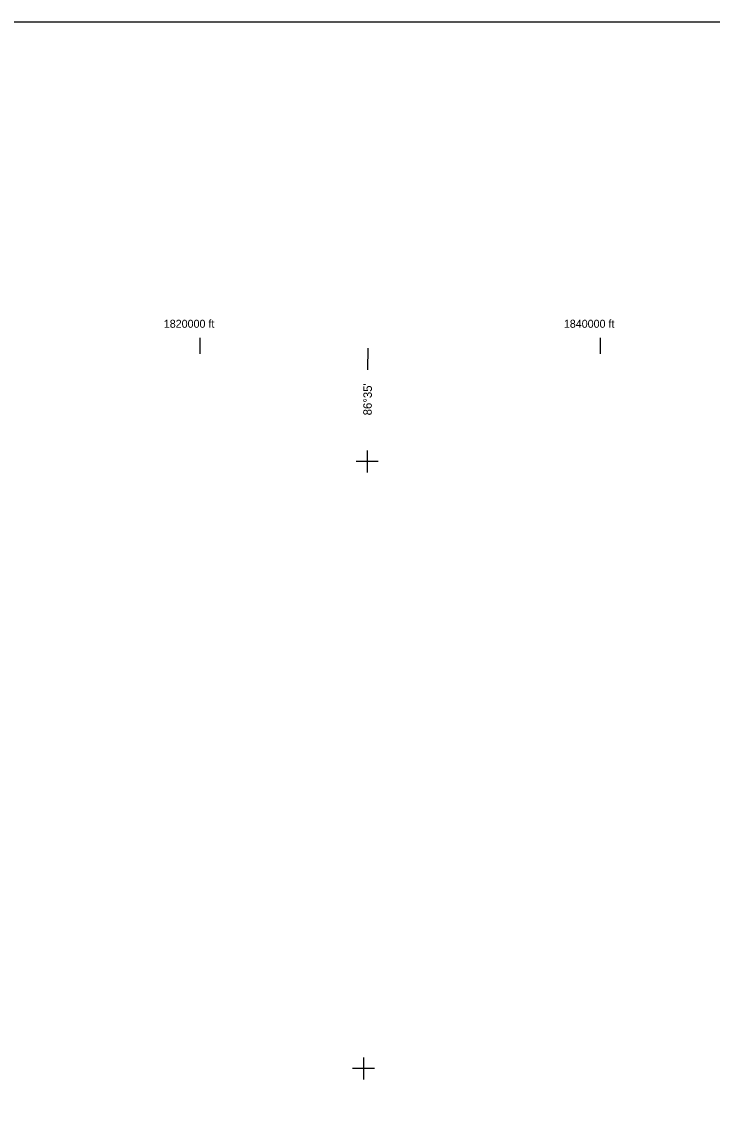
# Model space of a CAD drawing. Extents: x 1612280 to 1883141, y 560852 to 780851.
# Drawn here: x 1779598 to 1814112, y 726400 to 780851 of the extents above; entities that cross this region are included whole.
import ezdxf

# ---------------------------------------------------------------- set-up
doc = ezdxf.new("R2010")
doc.units = 0
for name, color, linetype in [('DESIGN - SCRATCH - User 1', 7, 'Continuous'), ('SURVEY - DRAINAGE - Bridge Hydraulic Data - Points - Locators', 7, 'Continuous'), ('SURVEY - NON-TRANSPORTATION - Features - Points - Locators', 7, 'Continuous')]:
    doc.layers.add(name, color=color, linetype=linetype)

msp = doc.modelspace()

# ---------------------------------------------------------------- linework, layer by layer
at = {"layer": 'DESIGN - SCRATCH - User 1'}
msp.add_lwpolyline([(1612280, 780851), (1883141, 780851), (1883141, 560852), (1612280, 560852)], close=True, dxfattribs=at)
msp.add_lwpolyline([(1612280, 780851), (1883141, 780851), (1883141, 560852), (1612280, 560852)], close=True, dxfattribs=at)
at = {"layer": 'SURVEY - DRAINAGE - Bridge Hydraulic Data - Points - Locators'}
for p, q in [((1796894, 764530), (1796887, 763458)), ((1796894, 764530), (1796887, 763458)), ((1796863, 759423), (1796856, 758323)), ((1796863, 759423), (1796856, 758323)), ((1797410, 758870), (1796310, 758877)), ((1797410, 758870), (1796310, 758877)), ((1796683, 729086), (1796676, 727986)), ((1796683, 729086), (1796676, 727986)), ((1797229, 728532), (1796129, 728539)), ((1797229, 728532), (1796129, 728539))]:
    msp.add_line(p, q, dxfattribs=at)
at = {"layer": 'SURVEY - NON-TRANSPORTATION - Features - Points - Locators'}
for p, q in [((1788504, 765058), (1788504, 764258)), ((1788504, 765058), (1788504, 764258)), ((1808504, 765058), (1808504, 764258)), ((1808504, 765058), (1808504, 764258))]:
    msp.add_line(p, q, dxfattribs=at)

# ---------------------------------------------------------------- texts
at = {"layer": 'SURVEY - DRAINAGE - Bridge Hydraulic Data - Points - Locators'}
msp.add_text("86°35'", height=425, rotation=89.6585, dxfattribs=at).set_placement((1797091, 761179))
msp.add_text("86°35'", height=425, rotation=89.6585, dxfattribs=at).set_placement((1797091, 761179))
at = {"layer": 'SURVEY - NON-TRANSPORTATION - Features - Points - Locators'}
for s, p in [('1820000 ft', (1786697, 765558)), ('1820000 ft', (1786697, 765558)), ('1840000 ft', (1806696, 765558)), ('1840000 ft', (1806696, 765558))]:
    msp.add_text(s, height=400, rotation=0, dxfattribs=at).set_placement(p)

doc.saveas('drawing.dxf')
